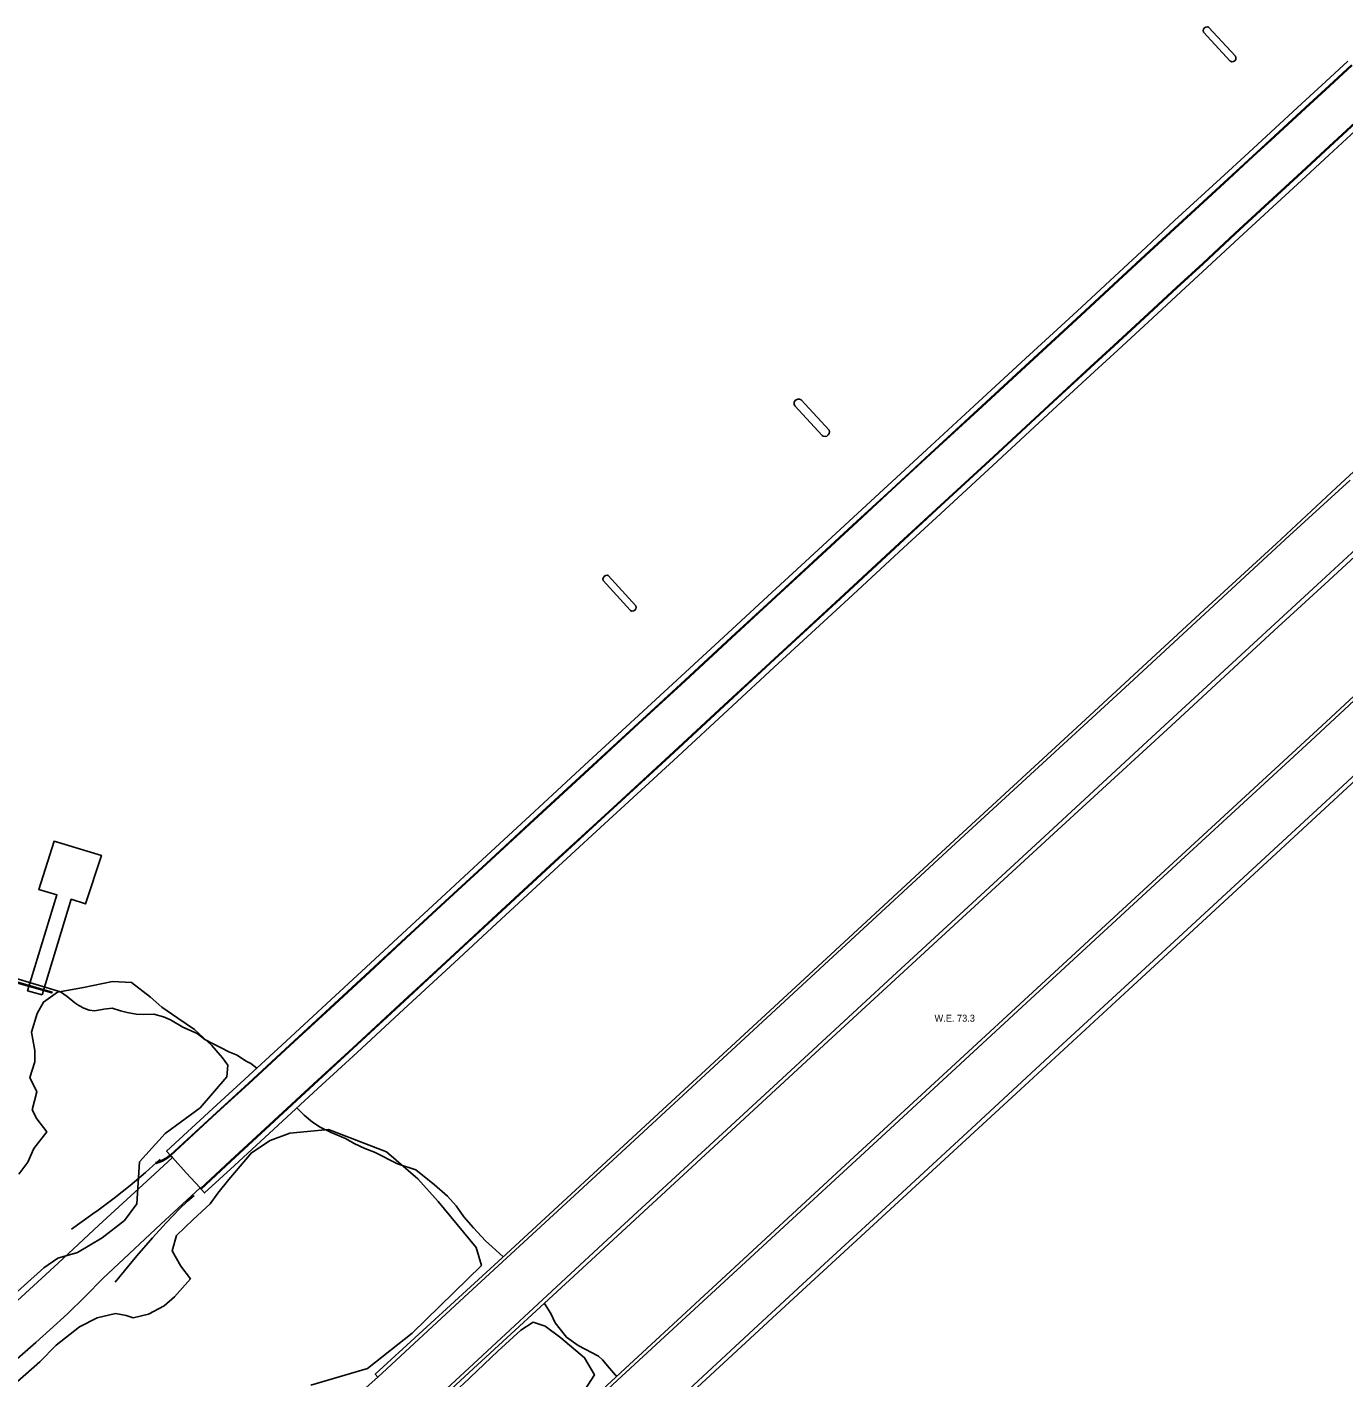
# Model space of a CAD drawing. Extents: x 2161152 to 2175754, y 602179 to 617749.
# Drawn here: x 2164879 to 2165644, y 607219 to 608003 of the extents above; entities that cross this region are included whole.
import ezdxf

# ---------------------------------------------------------------- set-up
doc = ezdxf.new("R2010")
doc.units = 0
for name, color, linetype in [('RD_EX_BldgApp_Deck', 7, 'Continuous'), ('RD_EX_Bridge', 7, 'Continuous'), ('RD_EX_Conc_Curb', 7, 'Continuous'), ('RD_EX_Conc_Slab', 7, 'Continuous'), ('RD_EX_GuardRail', 7, 'Continuous'), ('RD_EX_H2O', 7, 'Continuous'), ('RD_EX_H2O_txCode', 7, 'Continuous'), ('RD_EX_Road', 7, 'Continuous'), ('RD_EX_VEG', 7, 'Continuous'), ('RD_EX_WALL_Retaining', 7, 'Continuous')]:
    doc.layers.add(name, color=color, linetype=linetype)

msp = doc.modelspace()

# ---------------------------------------------------------------- linework, layer by layer
at = {"layer": 'RD_EX_BldgApp_Deck'}
msp.add_lwpolyline([(2164887.87, 607440.68), (2164879.46, 607443.09), (2164896.49, 607498.88), (2164885.99, 607501.98), (2164894.89, 607529.97), (2164922.4, 607521.76), (2164913.14, 607493.59), (2164904.84, 607496.29), (2164887.87, 607440.68)], dxfattribs=at)
at = {"layer": 'RD_EX_Bridge'}
for points in [[(2165646.62, 607983.53), (2165633.7, 607971.61), (2165619.79, 607958.75), (2165601.88, 607942.19), (2165589.06, 607930.4), (2165572.55, 607915.2), (2165545.93, 607890.73), (2165529.35, 607875.35), (2165510.89, 607858.33), (2165489.2, 607838.14), (2165459.35, 607810.66), (2165429.37, 607783.06), (2165404.29, 607759.91), (2165379.27, 607736.76), (2165359.28, 607718.29), (2165333.7, 607694.7), (2165309.57, 607672.36), (2165286.25, 607650.85), (2165259.3, 607625.9), (2165232.12, 607600.88), (2165203.11, 607574.18), (2165171.32, 607544.76), (2165143.81, 607519.3), (2165119.98, 607497.29), (2165097.12, 607476.2), (2165076.15, 607456.7), (2165053.06, 607435.44), (2165029.73, 607413.81), (2165005.69, 607391.66), (2164987.12, 607374.62), (2164960.24, 607349.78), (2164962.24, 607347.52), (2164962.49, 607347.27), (2164962.58, 607347.15), (2164963.58, 607346.08), (2164971.61, 607337.3), (2164979.7, 607328.46), (2164979.98, 607328.14), (2164980.09, 607328.03), (2164980.33, 607327.78), (2164982.29, 607325.55), (2164999.75, 607341.54), (2165025.11, 607365.01), (2165048.08, 607386.2), (2165070.87, 607407.22), (2165098.05, 607432.35), (2165127.42, 607459.53), (2165154.63, 607484.72), (2165187.91, 607515.46), (2165219.57, 607544.63), (2165254.67, 607577.01), (2165288.95, 607608.66), (2165313.21, 607631.09), (2165356.35, 607670.9), (2165388.42, 607700.5), (2165412.31, 607722.57), (2165443.09, 607750.99), (2165475.24, 607780.73), (2165499.4, 607803.02), (2165512.91, 607815.41), (2165533.26, 607834.29), (2165549.51, 607849.36), (2165564.75, 607863.42), (2165583.45, 607880.75), (2165603, 607898.75), (2165622.16, 607916.48), (2165635.63, 607928.94), (2165655.78, 607947.54)], [(2165082.98, 607218.45), (2165081.46, 607220.14), (2165157.58, 607289.95), (2165245.96, 607371.67), (2165325.81, 607445.37), (2165415.47, 607528.35), (2165489.01, 607596.19), (2165563, 607664.43), (2165605.01, 607703.08), (2165639.88, 607735.54), (2165701.5, 607792.48)], [(2165701.48, 607742.51), (2165635.59, 607681.63), (2165603.81, 607652.54), (2165543.94, 607597.05), (2165478.11, 607536.61), (2165410.42, 607474.38), (2165339.65, 607409.04), (2165268.16, 607343.04), (2165196.93, 607277.24), (2165140.84, 607225.56), (2165106, 607193.51)], [(2165146.94, 607149.42), (2165223.94, 607221.01), (2165282.58, 607275.2), (2165352.22, 607339.51), (2165423.57, 607405.45), (2165498.48, 607474.5), (2165567.32, 607537.9), (2165633.96, 607599.39), (2165674.91, 607637.36)], [(2165658.9, 607572.77), (2165592.12, 607511.03), (2165519.25, 607443.74), (2165453.84, 607383.36), (2165383.11, 607318.17), (2165319.86, 607259.84), (2165258.24, 607203.03)]]:
    msp.add_lwpolyline(points, dxfattribs=at)
at = {"layer": 'RD_EX_Conc_Curb'}
for points in [[(2165648.66, 607981.29), (2165635.74, 607969.37), (2165621.83, 607956.51), (2165603.93, 607939.95), (2165591.1, 607928.15), (2165574.59, 607912.95), (2165547.98, 607888.49), (2165531.39, 607873.11), (2165512.94, 607856.09), (2165491.25, 607835.91), (2165461.41, 607808.43), (2165431.42, 607780.83), (2165406.34, 607757.68), (2165381.33, 607734.53), (2165361.34, 607716.07), (2165335.76, 607692.48), (2165311.62, 607670.13), (2165288.31, 607648.63), (2165261.35, 607623.67), (2165234.17, 607598.65), (2165205.17, 607571.95), (2165173.37, 607542.54), (2165145.86, 607517.08), (2165122.03, 607495.06), (2165099.18, 607473.98), (2165078.21, 607454.48), (2165055.12, 607433.22), (2165031.78, 607411.58), (2165007.74, 607389.43), (2164989.18, 607372.39), (2164962.46, 607347.69), (2164962.24, 607347.52), (2164960.61, 607346.31), (2164960.13, 607345.95), (2164957.59, 607344.55), (2164954.89, 607343.48), (2164953.76, 607343.15)], [(2165649, 607980.92), (2165636.08, 607969.01), (2165622.17, 607956.15), (2165604.26, 607939.58), (2165591.44, 607927.79), (2165574.93, 607912.59), (2165548.32, 607888.12), (2165531.73, 607872.75), (2165513.28, 607855.73), (2165491.59, 607835.55), (2165461.75, 607808.06), (2165431.76, 607780.47), (2165406.68, 607757.32), (2165381.67, 607734.17), (2165361.68, 607715.7), (2165336.1, 607692.11), (2165311.96, 607669.76), (2165288.65, 607648.26), (2165261.69, 607623.3), (2165234.51, 607598.28), (2165205.51, 607571.58), (2165173.71, 607542.17), (2165146.2, 607516.71), (2165122.37, 607494.69), (2165099.52, 607473.61), (2165078.54, 607454.11), (2165055.46, 607432.85), (2165032.12, 607411.21), (2165008.08, 607389.06), (2164989.52, 607372.02), (2164962.78, 607347.3), (2164962.58, 607347.15), (2164960.4, 607345.53), (2164957.81, 607344.09), (2164955.05, 607343.01), (2164953.9, 607342.67)], [(2164979.98, 607328.14), (2164997.26, 607344.22), (2165022.63, 607367.7), (2165045.6, 607388.89), (2165068.39, 607409.91), (2165095.56, 607435.04), (2165124.94, 607462.22), (2165152.14, 607487.41), (2165185.43, 607518.15), (2165217.09, 607547.32), (2165252.19, 607579.7), (2165286.47, 607611.34), (2165310.72, 607633.78), (2165353.87, 607673.59), (2165385.94, 607703.18), (2165409.82, 607725.26), (2165440.61, 607753.68), (2165472.76, 607783.42), (2165496.92, 607805.71), (2165510.42, 607818.09), (2165530.76, 607836.96), (2165547.02, 607852.04), (2165562.26, 607866.1), (2165580.96, 607883.43), (2165600.51, 607901.43), (2165619.66, 607919.16), (2165633.14, 607931.62), (2165653.29, 607950.22)], [(2164980.33, 607327.78), (2164997.6, 607343.85), (2165022.97, 607367.33), (2165045.94, 607388.52), (2165068.73, 607409.54), (2165095.9, 607434.67), (2165125.27, 607461.85), (2165152.48, 607487.04), (2165185.77, 607517.78), (2165217.42, 607546.95), (2165252.53, 607579.33), (2165286.81, 607610.98), (2165311.06, 607633.41), (2165354.21, 607673.23), (2165386.28, 607702.82), (2165410.16, 607724.89), (2165440.95, 607753.31), (2165473.1, 607783.05), (2165497.26, 607805.34), (2165510.76, 607817.72), (2165531.1, 607836.59), (2165547.36, 607851.67), (2165562.6, 607865.73), (2165581.3, 607883.06), (2165600.85, 607901.06), (2165620, 607918.79), (2165633.48, 607931.25), (2165653.63, 607949.85)]]:
    msp.add_lwpolyline(points, dxfattribs=at)
at = {"layer": 'RD_EX_Conc_Slab'}
for points in [[(2165562.69, 608000.35), (2165562.51, 608001.24), (2165562.72, 608002.13), (2165563.28, 608002.85), (2165564.09, 608003.26), (2165565, 608003.31), (2165565.58, 608003.12), (2165581.31, 607986.26), (2165581.55, 607985.37), (2165581.39, 607984.47), (2165580.88, 607983.71), (2165580.1, 607983.24), (2165579.19, 607983.13), (2165578.32, 607983.41), (2165578.13, 607983.53), (2165562.69, 608000.35)], [(2165325.2, 607783.08), (2165324.86, 607784.04), (2165324.91, 607785.06), (2165325.34, 607785.98), (2165326.09, 607786.67), (2165327.04, 607787.03), (2165328.05, 607787), (2165328.97, 607786.6), (2165345.12, 607769.04), (2165345.33, 607768.03), (2165345.15, 607767.02), (2165344.6, 607766.15), (2165343.77, 607765.55), (2165342.78, 607765.29), (2165341.76, 607765.43), (2165341.06, 607765.79), (2165325.2, 607783.08)], [(2165213.83, 607681.51), (2165213.74, 607682.47), (2165214.02, 607683.38), (2165214.65, 607684.11), (2165215.52, 607684.53), (2165216.48, 607684.57), (2165216.87, 607684.47), (2165232.84, 607666.85), (2165233.05, 607665.95), (2165232.86, 607665.06), (2165232.32, 607664.31), (2165231.52, 607663.86), (2165230.61, 607663.78), (2165229.74, 607664.09), (2165229.51, 607664.25), (2165213.83, 607681.51)]]:
    msp.add_lwpolyline(points, dxfattribs=at)
at = {"layer": 'RD_EX_GuardRail'}
for points in [[(2165647.84, 607739.93), (2165612.69, 607707.75), (2165517.11, 607619.32), (2165421.4, 607531.1), (2165324.44, 607441.59), (2165227.05, 607351.54), (2165133.16, 607264.87), (2165082.98, 607218.45), (2165067.61, 607204.97), (2165056.55, 607195.46), (2165045.41, 607186.8), (2165035.58, 607179.26), (2165010.76, 607158.66), (2164991.28, 607142.16), (2164975.65, 607128.37), (2164928.14, 607084.81), (2164868.6, 607029.72), (2164810.72, 606976.35), (2164755.74, 606925.13), (2164703.18, 606876.21), (2164642.24, 606820.06), (2164613.25, 606793.64), (2164551.64, 606736.57), (2164494.32, 606683.89)], [(2164879.71, 606977.5), (2164910.67, 607007.46), (2164957.53, 607052.67), (2164998.14, 607091.84), (2165036.52, 607128.76), (2165065.51, 607156.67), (2165071.76, 607163.48), (2165078.63, 607170.41), (2165085.85, 607177.08), (2165104.7, 607194.87), (2165143.81, 607231.01), (2165216.49, 607298.44), (2165315.28, 607389.66), (2165384.54, 607453.62), (2165462.51, 607525.61), (2165535.27, 607592.8), (2165628.79, 607679.06), (2165653.86, 607702.23)], [(2165669.88, 607629.96), (2165624.97, 607588.4), (2165551.83, 607520.93), (2165462.46, 607438.47), (2165380.69, 607362.79), (2165304.18, 607292.28), (2165224.82, 607219.06), (2165148.27, 607147.92), (2165141.27, 607142.02), (2165125.21, 607127.61), (2165102.13, 607106.06), (2165036.99, 607045.37), (2164976.26, 606990.19)], [(2164863.86, 606831.66), (2164915.73, 606879.5), (2164980.5, 606939.4), (2165011.68, 606968.05), (2165027.28, 606982.99), (2165045.34, 607000.89), (2165075.81, 607031.02), (2165112.35, 607066.92), (2165148.62, 607102.97), (2165169.73, 607124.52), (2165177.38, 607131.67), (2165215.44, 607166.84), (2165255.69, 607204.01), (2165301.2, 607246.13), (2165344.97, 607286.63), (2165385.04, 607323.49), (2165430.66, 607365.59), (2165478.48, 607409.84), (2165548.25, 607474.12), (2165616.36, 607537), (2165691.16, 607606.01)], [(2164956.59, 607345.18), (2164947.9, 607337.34), (2164938.98, 607329.77), (2164929.83, 607322.5), (2164920.46, 607315.52), (2164917.38, 607313.33), (2164905, 607304.54)], [(2164930.41, 607273.67), (2164942.86, 607288.92), (2164952.1, 607299.49), (2164959.94, 607308.2), (2164967.66, 607316.28), (2164972.37, 607320.69), (2164976.28, 607324.04)]]:
    msp.add_lwpolyline(points, dxfattribs=at)
at = {"layer": 'RD_EX_H2O'}
for points in [[(2165012.64, 607398.06), (2165009.25, 607400.69), (2165006.06, 607402.38), (2165001.25, 607405.6), (2164996.41, 607407.48), (2164991.86, 607409.89), (2164987.26, 607412.21), (2164982.55, 607414.66), (2164977.95, 607418.18), (2164969.64, 607421.99), (2164962.52, 607426.09), (2164958.37, 607427.93), (2164952.91, 607429.47), (2164947.1, 607429.3), (2164942.58, 607429.37), (2164937.3, 607430.51), (2164933.48, 607431.45), (2164928.59, 607432.95), (2164923.8, 607432.28), (2164918.63, 607431.42), (2164915.34, 607431.83), (2164912.13, 607432.87), (2164909.25, 607434.55), (2164906.98, 607435.97), (2164902.49, 607439.78), (2164898.51, 607442.37), (2164870.27, 607450.89)], [(2165155.88, 607288.4), (2165149.41, 607294.24), (2165145.53, 607297.75), (2165138.47, 607305.24), (2165133, 607311.72), (2165128.43, 607318.12), (2165123.35, 607323.61), (2165115.97, 607330.29), (2165105.11, 607338.9), (2165094.34, 607342.49), (2165081.12, 607349.23), (2165075.42, 607351.34), (2165069.31, 607354.2), (2165064.16, 607357.14), (2165055.91, 607360.67), (2165049.43, 607363.82), (2165044.99, 607366.59), (2165040.09, 607370.77), (2165035.94, 607375)], [(2165221.84, 607219.05), (2165221.01, 607219.68), (2165217.66, 607223.75), (2165213.49, 607228.56), (2165211.24, 607230.7), (2165199.33, 607236.93), (2165192.53, 607241.75), (2165186.09, 607250.04), (2165183.55, 607255.37), (2165179.9, 607261.33), (2165179.81, 607261.46)]]:
    msp.add_lwpolyline(points, dxfattribs=at)
at = {"layer": 'RD_EX_Road'}
msp.add_lwpolyline([(2164870.28, 607226.34), (2164884.3, 607238.67), (2164892.42, 607246.04), (2164902.66, 607255.35), (2164912.98, 607265.37), (2164923.13, 607275.89), (2164956.82, 607307.35), (2164979.7, 607328.46), (2164971.61, 607337.3), (2164963.58, 607346.08), (2164953.43, 607336.6), (2164920.83, 607306.83), (2164897.24, 607284.78), (2164866.3, 607256.24)], dxfattribs=at)
at = {"layer": 'RD_EX_VEG'}
for points in [[(2164874.3, 607336.54), (2164879.69, 607343.43), (2164883.04, 607351.28), (2164890.58, 607360.99), (2164884.78, 607368.64), (2164882.22, 607373.81), (2164884.75, 607384.24), (2164880.74, 607392.63), (2164883.76, 607401.78), (2164883.59, 607408.33), (2164881.74, 607418.92), (2164884.96, 607429.9), (2164888.81, 607436.46), (2164896.77, 607442.17), (2164911.89, 607444.95), (2164928.87, 607448.38), (2164939.79, 607447.84), (2164950.81, 607439.36), (2164957.45, 607433.56), (2164966.73, 607427.07), (2164976.4, 607420.47), (2164986.46, 607411.25), (2164992.79, 607403.99), (2164995.79, 607399.81), (2164995.21, 607393.03), (2164979.73, 607375.05), (2164959.46, 607360.15), (2164944.58, 607343.55), (2164942.94, 607319.2), (2164935.83, 607309.55), (2164922.9, 607299.51), (2164908.56, 607290.99), (2164897.04, 607287.62), (2164889, 607282.05), (2164866.13, 607261.39)], [(2164873.65, 607215.87), (2164886.53, 607227.34), (2164896.17, 607237.1), (2164909.6, 607247.73), (2164919.99, 607252.93), (2164930.57, 607255.43), (2164936.81, 607254.25), (2164940.73, 607253.03), (2164949.67, 607255.06), (2164958.9, 607259.93), (2164964.82, 607265.19), (2164974.06, 607275.55), (2164968.45, 607283.07), (2164963.48, 607291.83), (2164966.05, 607300.75), (2164975.66, 607310.04), (2164985.58, 607319.25), (2164989.96, 607325.38), (2164996.35, 607333.44), (2165009.54, 607348.88), (2165020.42, 607356), (2165031.75, 607360.28), (2165054.26, 607362.39), (2165087.97, 607349.43), (2165106.16, 607333.73), (2165118.04, 607320.64), (2165140.01, 607293.88), (2165143.15, 607283.45), (2165102.9, 607243.97), (2165076.95, 607223.58), (2165043.98, 607213.86)], [(2165152.77, 607233.49), (2165166.15, 607245.77), (2165173.29, 607250.35), (2165180.26, 607248.05), (2165189.29, 607241.36), (2165203.05, 607229.72), (2165208.83, 607219.78), (2165201.44, 607208.34), (2165179.49, 607183.41), (2165158.01, 607163.3), (2165147.04, 607156.15), (2165140.66, 607158.86), (2165135.14, 607165.81), (2165128, 607174.51), (2165120.8, 607180.3), (2165112.95, 607184.32), (2165109.05, 607188.34), (2165113.55, 607197.52), (2165132.82, 607214.52), (2165152.77, 607233.49)]]:
    msp.add_lwpolyline(points, dxfattribs=at)
at = {"layer": 'RD_EX_WALL_Retaining'}
msp.add_lwpolyline([(2164776.6, 607464.11), (2164816.2, 607458.85), (2164851.01, 607453.96), (2164855.75, 607452.79), (2164869, 607448.93), (2164893.55, 607441.83), (2164893.7, 607442.34), (2164869.15, 607449.45), (2164855.89, 607453.32), (2164851.11, 607454.49), (2164816.27, 607459.38), (2164776.67, 607464.65)], dxfattribs=at)

# ---------------------------------------------------------------- texts
at = {"layer": 'RD_EX_H2O_txCode'}
msp.add_text('W.E. 73.3', height=4, dxfattribs=at).set_placement((2165406.41, 607425.11))

doc.saveas('drawing.dxf')
